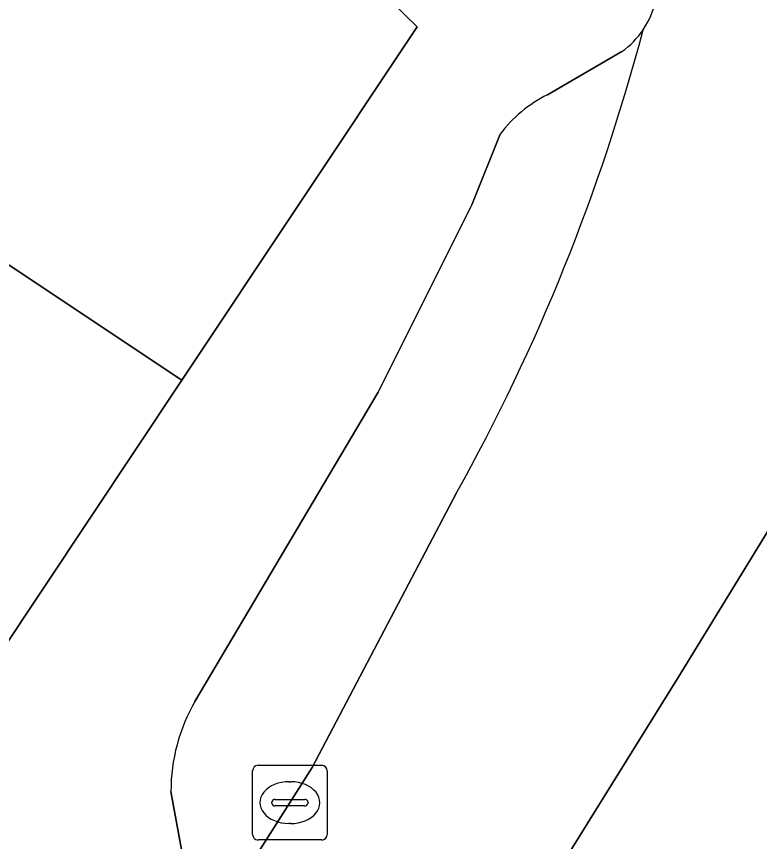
# Model space of a CAD drawing. Extents: x 160102 to 160934, y 382045 to 382923.
# Drawn here: x 160785.39 to 160795.34, y 382768.3 to 382779.35 of the extents above; entities that cross this region are included whole.
import ezdxf

# ---------------------------------------------------------------- set-up
doc = ezdxf.new("R2010")
doc.units = 0
for name, color, linetype in [('IMGEO_Kolk', 7, 'Continuous'), ('IMGEO_Pand', 7, 'Continuous'), ('IMGEO_Parkeervlak_open', 7, 'Continuous'), ('IMGEO_Rijbaan_lokaal_open', 7, 'Continuous'), ('IMGEO_Voetpad_open', 7, 'Continuous')]:
    doc.layers.add(name, color=color, linetype=linetype)

msp = doc.modelspace()

# ---------------------------------------------------------------- linework, layer by layer
at = {"layer": 'IMGEO_Kolk'}
for p, q in [((160788.548, 382768.395), (160788.548, 382769.247)), ((160788.623, 382769.321), (160789.475, 382769.321)), ((160789.549, 382769.247), (160789.549, 382768.395)), ((160789.036, 382769.101), (160789.061, 382769.101)), ((160788.807, 382768.815), (160788.807, 382768.827)), ((160788.85, 382768.864), (160789.248, 382768.864)), ((160789.291, 382768.827), (160789.291, 382768.815)), ((160789.245, 382768.778), (160788.847, 382768.778)), ((160789.059, 382768.541), (160789.034, 382768.541)), ((160789.475, 382768.321), (160788.623, 382768.321))]:
    msp.add_line(p, q, dxfattribs=at)
for points in [[(160788.548, 382768.395), (160788.548, 382769.247)], [(160788.623, 382769.321), (160789.475, 382769.321)], [(160789.549, 382769.247), (160789.549, 382768.395)], [(160789.475, 382768.321), (160788.623, 382768.321)]]:
    msp.add_lwpolyline(points, dxfattribs=at)
for centre, radius, start, end in [((160788.625, 382769.245), 0.0765, 91.552, 178.448), ((160788.625, 382769.245), 0.0765, 91.552, 178.448), ((160789.473, 382769.245), 0.0765, 1.552, 88.448), ((160789.473, 382769.245), 0.0765, 1.552, 88.448), ((160788.847, 382768.824), 0.0403, 85.8775, 175.7526), ((160788.844, 382768.814), 0.0366, 178.938, 274.7102), ((160789.248, 382768.821), 0.043, 264.8664, 352.4533), ((160789.252, 382768.826), 0.0386, 1.7309, 96.639), ((160788.625, 382768.397), 0.0765, 181.552, 268.448), ((160788.625, 382768.397), 0.0765, 181.552, 268.448), ((160789.473, 382768.397), 0.0765, 271.552, 358.448), ((160789.473, 382768.397), 0.0765, 271.552, 358.448)]:
    msp.add_arc(centre, radius, start, end, dxfattribs=at)
for centre, major_axis, ratio, start_param, end_param in [((160789.035, 382768.821), (-0.387, 0.002), 0.722429, 4.712389, 7.853982), ((160789.06, 382768.821), (-0.39, 0.002), 0.717154, 1.570796, 4.712389)]:
    msp.add_ellipse(centre, major_axis=major_axis, ratio=ratio, start_param=start_param, end_param=end_param, dxfattribs=at)
at = {"layer": 'IMGEO_Pand'}
for points in [[(160782.139, 382787.59), (160779.207, 382784.465), (160781.695, 382782.046), (160779.547, 382779.834), (160780.12, 382779.453), (160780.671, 382779.086), (160787.602, 382774.477), (160790.752, 382779.206)], [(160780.671, 382779.086), (160780.447, 382778.75), (160776.345, 382772.591), (160783.273, 382767.977), (160787.602, 382774.477)]]:
    msp.add_lwpolyline(points, close=True, dxfattribs=at)
at = {"layer": 'IMGEO_Parkeervlak_open'}
for points in [[(160793.494, 382778.875), (160792.497, 382778.298)], [(160791.863, 382777.771), (160791.487, 382776.825), (160790.231, 382774.315), (160787.776, 382770.177)], [(160787.455, 382768.972), (160787.719, 382767.537), (160787.679, 382766.661), (160789.348, 382769.291), (160791.28, 382772.967)]]:
    msp.add_lwpolyline(points, dxfattribs=at)
for centre, radius, start, end in [((160767.879, 382786.001), 26.786, 330.8833, 345.2146), ((160792.842, 382779.797), 1.129, 305.2471, 325.9506), ((160793.314, 382776.67), 1.821, 116.6531, 142.8157), ((160789.884, 382768.97), 2.429, 150.2094, 179.9573)]:
    msp.add_arc(centre, radius, start, end, dxfattribs=at)
at = {"layer": 'IMGEO_Rijbaan_lokaal_open'}
msp.add_lwpolyline([(160791.28, 382772.967), (160789.348, 382769.291), (160787.679, 382766.661), (160790.619, 382764.66), (160794.248, 382770.496), (160796.246, 382773.759), (160796.592, 382774.371)], dxfattribs=at)
for centre, radius, start, end in [((160792.84, 382779.796), 1.131, 326.0873, 351.8703), ((160767.879, 382786.001), 26.786, 330.8833, 345.2146)]:
    msp.add_arc(centre, radius, start, end, dxfattribs=at)
at = {"layer": 'IMGEO_Voetpad_open'}
for points in [[(160755.201, 382813.811), (160760.532, 382808.621), (160765.853, 382803.442), (160771.511, 382797.936), (160776.73, 382792.855), (160782.139, 382787.59), (160790.752, 382779.206), (160787.602, 382774.477), (160783.273, 382767.977), (160779.102, 382761.715), (160774.788, 382755.238), (160771.299, 382750), (160770.756, 382749.184), (160768.887, 382749.3), (160772.432, 382746.129), (160772.551, 382746.303)], [(160792.497, 382778.298), (160793.494, 382778.875)], [(160787.776, 382770.177), (160790.231, 382774.315), (160791.487, 382776.825), (160791.863, 382777.771)], [(160796.246, 382773.759), (160794.248, 382770.496), (160790.619, 382764.66), (160787.333, 382759.812), (160785.765, 382759.25), (160785.579, 382758.973)], [(160787.679, 382766.661), (160787.719, 382767.537), (160787.455, 382768.972)]]:
    msp.add_lwpolyline(points, dxfattribs=at)
for centre, radius, start, end in [((160792.84, 382779.796), 1.131, 326.0873, 351.8703), ((160792.842, 382779.797), 1.129, 305.2471, 325.9506), ((160793.314, 382776.67), 1.821, 116.6531, 142.8157), ((160789.884, 382768.97), 2.429, 150.2094, 179.9573)]:
    msp.add_arc(centre, radius, start, end, dxfattribs=at)

doc.saveas('drawing.dxf')
